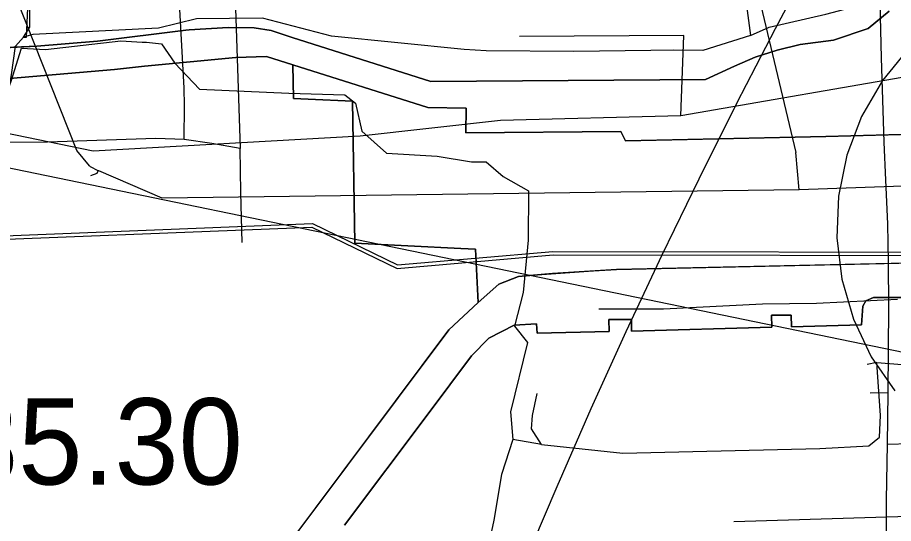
# Model space of a CAD drawing. Extents: x -690419 to -685080, y -987825 to -981190.
# Drawn here: x -687195 to -687093.5, y -985142.2 to -985083.6 of the extents above; entities that cross this region are included whole.
import ezdxf

# ---------------------------------------------------------------- set-up
doc = ezdxf.new("R2010")
doc.units = 0
for name, color, linetype in [('Archeologická naleziště (S)', 7, 'Continuous'), ('Docházková izochrona BUS (S)', 7, 'Continuous'), ('Docházková izochrona VLAK (S)', 7, 'Continuous'), ('Elektro VN 35 podzemni (S)', 7, 'Continuous'), ('Intravilan (S)', 7, 'Continuous'), ('Kanalizace stoka bez rozlišení (S)', 7, 'Continuous'), ('OP elektro VN (S)', 7, 'Continuous'), ('Plochy bydlení hromadné BH (S)', 7, 'Continuous'), ('Plochy občanské vybavení veřejné OV (S)', 7, 'Continuous'), ('Plochy veřejná prostranství všeobecná PU (S)', 7, 'Continuous'), ('Regulační bloky STABILIZOVANÉ (S)', 7, 'Continuous'), ('Regulační kódy STABILIZOVANÉ (S)', 7, 'Continuous'), ('Spoje - komunikační vedení bez rozlišení provozovanál (S)', 7, 'Continuous'), ('Teplovod (S)', 7, 'Continuous'), ('Vodovodní řady (S)', 7, 'Continuous')]:
    doc.layers.add(name, color=color, linetype=linetype)

msp = doc.modelspace()

# ---------------------------------------------------------------- linework, layer by layer
at = {"layer": 'Archeologická naleziště (S)'}
msp.add_lwpolyline([(-686825.31, -985912.25), (-687367.5, -985815.69), (-687507.69, -985728), (-687590.69, -985506.31), (-687633.94, -985128.25), (-687432.88, -985052.12), (-686833.62, -985175.75), (-686898.31, -985530.56)], close=True, dxfattribs=at)
at = {"layer": 'Docházková izochrona BUS (S)'}
msp.add_arc((-687330.82, -985198.99), 400, 36.9064, 302.1299, dxfattribs=at)
at = {"layer": 'Docházková izochrona VLAK (S)'}
msp.add_arc((-686398.38, -985456.12), 800, 77.86547, 344.11337, dxfattribs=at)
at = {"layer": 'Elektro VN 35 podzemni (S)'}
for points in [[(-687206.2, -985109.28), (-687160.84, -985107.47), (-687150.98, -985112.27), (-687132.97, -985110.7), (-687080.61, -985110.79), (-687077.25, -985107.27)], [(-687206.15, -985109.65), (-687160.92, -985107.88), (-687151.05, -985112.67), (-687132.95, -985111.1), (-687080.35, -985111.16), (-687076.92, -985107.49)]]:
    msp.add_lwpolyline(points, dxfattribs=at)
at = {"layer": 'Intravilan (S)'}
msp.add_lwpolyline([(-687088.49, -985111.98), (-687125.62, -985112.78), (-687136.95, -985113.61), (-687139.25, -985114.51), (-687141.63, -985116.62), (-687145.04, -985119.79), (-687180.15, -985166.7), (-687183.12, -985171.19), (-687186.21, -985177.33), (-687188.95, -985184.13), (-687189.57, -985184.32), (-687198.7, -985184.43)], dxfattribs=at)
at = {"layer": 'Kanalizace stoka bez rozlišení (S)'}
for points in [[(-687034.62, -985140.45), (-687025.08, -985108.63), (-687025.33, -985102.92), (-687036.54, -985098.24), (-687053.15, -985089.82), (-687089.59, -985090.03), (-687118.14, -985094.97), (-687139.05, -985095.52), (-687155.33, -985097.33), (-687186.28, -985099.09), (-687205.62, -985095.11), (-687206.05, -985071.89)], [(-687117.82, -985085.65), (-687136.84, -985085.78)], [(-687118.14, -985094.97), (-687117.82, -985085.65)], [(-687108.68, -985116.8), (-687120.17, -985117.39)], [(-687102.44, -985116.73), (-687108.68, -985116.8)], [(-687093.02, -985116.29), (-687102.44, -985116.73)], [(-687120.17, -985117.39), (-687127.65, -985117.38)], [(-687046.17, -985140.04), (-687112, -985142.06)]]:
    msp.add_lwpolyline(points, dxfattribs=at)
at = {"layer": 'OP elektro VN (S)'}
msp.add_lwpolyline([(-687091.72, -985087.13), (-687094.78, -985090.87), (-687097.19, -985095.05), (-687098.91, -985099.56), (-687099.87, -985104.29), (-687100.07, -985109.12), (-687099.48, -985113.91), (-687098.14, -985118.55), (-687096.07, -985122.91), (-687093.33, -985126.88)], dxfattribs=at)
at = {"layer": 'Plochy bydlení hromadné BH (S)'}
for points in [[(-687093.98, -985082.86), (-687096.43, -985084.86), (-687100.45, -985086.19), (-687104.32, -985086.69), (-687106.97, -985087.37), (-687109.55, -985088.16), (-687111.93, -985089.23), (-687115.3, -985090.76), (-687147.14, -985090.99), (-687163.19, -985085.88), (-687165.65, -985085.1), (-687167.59, -985084.76), (-687170.64, -985084.72), (-687175.13, -985085.01), (-687175.54, -985085.04), (-687185.77, -985086.32), (-687192.8, -985086.91), (-687199.9, -985087.23), (-687206.9, -985087.03), (-687208.74, -985085.92), (-687207.31, -985084.57), (-687205.48, -985082.16)], [(-687088.49, -985111.98), (-687125.62, -985112.78), (-687133.03, -985113.25), (-687136.95, -985113.61), (-687139.25, -985114.51), (-687141.63, -985116.62), (-687141.94, -985110.44), (-687143.64, -985110.36), (-687155.92, -985109.76), (-687156.22, -985093.26), (-687161.35, -985093.03), (-687163.03, -985092.96), (-687163.12, -985089.07), (-687147.49, -985094.03), (-687143.04, -985094.08), (-687143.07, -985096.97), (-687125.12, -985096.8), (-687124.56, -985097.88), (-687101.35, -985097.37), (-687071.03, -985096.57)], [(-687157.13, -985142.44), (-687147.44, -985129.55), (-687142.43, -985122.79), (-687140.4, -985120.77), (-687137.46, -985119.25), (-687134.88, -985119.09), (-687134.82, -985120.2), (-687126.44, -985120), (-687126.48, -985118.58), (-687123.88, -985118.59), (-687123.85, -985119.93), (-687107.6, -985119.5), (-687107.64, -985118.09), (-687105.36, -985118.1), (-687105.32, -985119.44), (-687097.21, -985119.22), (-687097.05, -985117.06), (-687096.7, -985116.43), (-687095.8, -985116.04), (-687085.54, -985116.06)]]:
    msp.add_lwpolyline(points, dxfattribs=at)
at = {"layer": 'Plochy občanské vybavení veřejné OV (S)'}
msp.add_lwpolyline([(-687195.98, -985090.64), (-687183.81, -985089.61), (-687180.34, -985089.22), (-687169.73, -985088.2), (-687166.18, -985088.1), (-687163.12, -985089.07), (-687163.03, -985092.96), (-687161.35, -985093.03), (-687156.22, -985093.26), (-687155.92, -985109.76), (-687143.64, -985110.36), (-687141.94, -985110.44), (-687141.63, -985116.62), (-687145.04, -985119.79), (-687180.15, -985166.7), (-687183.12, -985171.19), (-687186.21, -985177.33), (-687188.95, -985184.13), (-687189.57, -985184.32), (-687198.7, -985184.43)], dxfattribs=at)
at = {"layer": 'Plochy veřejná prostranství všeobecná PU (S)'}
for p, q in [((-687096.43, -985084.86), (-687093.98, -985082.86)), ((-687185.77, -985086.32), (-687175.54, -985085.04)), ((-687175.54, -985085.04), (-687175.13, -985085.01)), ((-687175.13, -985085.01), (-687170.64, -985084.72)), ((-687170.64, -985084.72), (-687167.59, -985084.76)), ((-687167.59, -985084.76), (-687165.65, -985085.1)), ((-687165.65, -985085.1), (-687163.19, -985085.88)), ((-687100.45, -985086.19), (-687096.43, -985084.86)), ((-687192.8, -985086.91), (-687185.77, -985086.32)), ((-687163.19, -985085.88), (-687147.14, -985090.99)), ((-687104.32, -985086.69), (-687100.45, -985086.19)), ((-687199.9, -985087.23), (-687192.8, -985086.91)), ((-687106.97, -985087.37), (-687104.32, -985086.69)), ((-687169.73, -985088.2), (-687180.34, -985089.22)), ((-687166.18, -985088.1), (-687169.73, -985088.2)), ((-687163.12, -985089.07), (-687166.18, -985088.1)), ((-687111.93, -985089.23), (-687109.55, -985088.16)), ((-687109.55, -985088.16), (-687106.97, -985087.37)), ((-687180.34, -985089.22), (-687183.81, -985089.61)), ((-687147.49, -985094.03), (-687163.12, -985089.07)), ((-687115.3, -985090.76), (-687111.93, -985089.23)), ((-687183.81, -985089.61), (-687195.98, -985090.64)), ((-687147.14, -985090.99), (-687115.3, -985090.76)), ((-687143.04, -985094.08), (-687147.49, -985094.03)), ((-687143.07, -985096.97), (-687143.04, -985094.08)), ((-687125.12, -985096.8), (-687143.07, -985096.97)), ((-687124.56, -985097.88), (-687125.12, -985096.8)), ((-687101.35, -985097.37), (-687119.12, -985097.76)), ((-687071.03, -985096.57), (-687101.35, -985097.37)), ((-687119.12, -985097.76), (-687124.56, -985097.88)), ((-687125.62, -985112.78), (-687088.49, -985111.98)), ((-687139.25, -985114.51), (-687136.95, -985113.61)), ((-687136.95, -985113.61), (-687133.03, -985113.25)), ((-687133.03, -985113.25), (-687132.3, -985113.2)), ((-687132.3, -985113.2), (-687125.62, -985112.78)), ((-687141.63, -985116.62), (-687139.25, -985114.51)), ((-687145.04, -985119.79), (-687141.63, -985116.62)), ((-687096.7, -985116.43), (-687097.05, -985117.06)), ((-687095.8, -985116.04), (-687096.7, -985116.43)), ((-687085.54, -985116.06), (-687095.8, -985116.04)), ((-687097.05, -985117.06), (-687097.21, -985119.22)), ((-687123.88, -985118.59), (-687126.48, -985118.58)), ((-687126.48, -985118.58), (-687126.44, -985120)), ((-687123.85, -985119.93), (-687123.88, -985118.59)), ((-687105.36, -985118.1), (-687107.64, -985118.09)), ((-687107.64, -985118.09), (-687107.6, -985119.5)), ((-687105.32, -985119.44), (-687105.36, -985118.1)), ((-687180.15, -985166.7), (-687145.04, -985119.79)), ((-687137.46, -985119.25), (-687140.4, -985120.77)), ((-687134.88, -985119.09), (-687137.46, -985119.25)), ((-687134.82, -985120.2), (-687134.88, -985119.09)), ((-687107.6, -985119.5), (-687123.85, -985119.93)), ((-687097.21, -985119.22), (-687105.32, -985119.44)), ((-687140.4, -985120.77), (-687142.43, -985122.79)), ((-687126.44, -985120), (-687134.82, -985120.2)), ((-687142.43, -985122.79), (-687147.44, -985129.55)), ((-687147.44, -985129.55), (-687157.13, -985142.44))]:
    msp.add_line(p, q, dxfattribs=at)
at = {"layer": 'Regulační bloky STABILIZOVANÉ (S)'}
for p, q in [((-687096.43, -985084.86), (-687093.98, -985082.86)), ((-687185.77, -985086.32), (-687175.54, -985085.04)), ((-687175.54, -985085.04), (-687175.13, -985085.01)), ((-687175.13, -985085.01), (-687170.64, -985084.72)), ((-687170.64, -985084.72), (-687167.59, -985084.76)), ((-687167.59, -985084.76), (-687165.65, -985085.1)), ((-687165.65, -985085.1), (-687163.19, -985085.88)), ((-687100.45, -985086.19), (-687096.43, -985084.86)), ((-687192.8, -985086.91), (-687185.77, -985086.32)), ((-687163.19, -985085.88), (-687147.14, -985090.99)), ((-687104.32, -985086.69), (-687100.45, -985086.19)), ((-687199.9, -985087.23), (-687192.8, -985086.91)), ((-687106.97, -985087.37), (-687104.32, -985086.69)), ((-687169.73, -985088.2), (-687180.34, -985089.22)), ((-687166.18, -985088.1), (-687169.73, -985088.2)), ((-687163.12, -985089.07), (-687166.18, -985088.1)), ((-687111.93, -985089.23), (-687109.55, -985088.16)), ((-687109.55, -985088.16), (-687106.97, -985087.37)), ((-687180.34, -985089.22), (-687183.81, -985089.61)), ((-687147.49, -985094.03), (-687163.12, -985089.07)), ((-687115.3, -985090.76), (-687111.93, -985089.23)), ((-687183.81, -985089.61), (-687195.98, -985090.64)), ((-687147.14, -985090.99), (-687115.3, -985090.76)), ((-687143.04, -985094.08), (-687147.49, -985094.03)), ((-687143.07, -985096.97), (-687143.04, -985094.08)), ((-687125.12, -985096.8), (-687143.07, -985096.97)), ((-687124.56, -985097.88), (-687125.12, -985096.8)), ((-687101.35, -985097.37), (-687119.12, -985097.76)), ((-687071.03, -985096.57), (-687101.35, -985097.37)), ((-687119.12, -985097.76), (-687124.56, -985097.88)), ((-687125.62, -985112.78), (-687088.49, -985111.98)), ((-687139.25, -985114.51), (-687136.95, -985113.61)), ((-687136.95, -985113.61), (-687133.03, -985113.25)), ((-687133.03, -985113.25), (-687132.3, -985113.2)), ((-687132.3, -985113.2), (-687125.62, -985112.78)), ((-687141.63, -985116.62), (-687139.25, -985114.51)), ((-687145.04, -985119.79), (-687141.63, -985116.62)), ((-687096.7, -985116.43), (-687097.05, -985117.06)), ((-687095.8, -985116.04), (-687096.7, -985116.43)), ((-687085.54, -985116.06), (-687095.8, -985116.04)), ((-687097.05, -985117.06), (-687097.21, -985119.22)), ((-687123.88, -985118.59), (-687126.48, -985118.58)), ((-687126.48, -985118.58), (-687126.44, -985120)), ((-687123.85, -985119.93), (-687123.88, -985118.59)), ((-687105.36, -985118.1), (-687107.64, -985118.09)), ((-687107.64, -985118.09), (-687107.6, -985119.5)), ((-687105.32, -985119.44), (-687105.36, -985118.1)), ((-687180.15, -985166.7), (-687145.04, -985119.79)), ((-687137.46, -985119.25), (-687140.4, -985120.77)), ((-687134.88, -985119.09), (-687137.46, -985119.25)), ((-687134.82, -985120.2), (-687134.88, -985119.09)), ((-687107.6, -985119.5), (-687123.85, -985119.93)), ((-687097.21, -985119.22), (-687105.32, -985119.44)), ((-687140.4, -985120.77), (-687142.43, -985122.79)), ((-687126.44, -985120), (-687134.82, -985120.2)), ((-687142.43, -985122.79), (-687147.44, -985129.55)), ((-687147.44, -985129.55), (-687157.13, -985142.44))]:
    msp.add_line(p, q, dxfattribs=at)
for points in [[(-687093.98, -985082.86), (-687096.43, -985084.86), (-687100.45, -985086.19), (-687104.32, -985086.69), (-687106.97, -985087.37), (-687109.55, -985088.16), (-687111.93, -985089.23), (-687115.3, -985090.76), (-687147.14, -985090.99), (-687163.19, -985085.88), (-687165.65, -985085.1), (-687167.59, -985084.76), (-687170.64, -985084.72), (-687175.13, -985085.01), (-687175.54, -985085.04), (-687185.77, -985086.32), (-687192.8, -985086.91), (-687199.9, -985087.23), (-687206.9, -985087.03), (-687208.74, -985085.92), (-687207.31, -985084.57), (-687205.48, -985082.16)], [(-687195.98, -985090.64), (-687183.81, -985089.61), (-687180.34, -985089.22), (-687169.73, -985088.2), (-687166.18, -985088.1), (-687163.12, -985089.07), (-687163.03, -985092.96), (-687161.35, -985093.03), (-687156.22, -985093.26), (-687155.92, -985109.76), (-687143.64, -985110.36), (-687141.94, -985110.44), (-687141.63, -985116.62), (-687145.04, -985119.79), (-687180.15, -985166.7), (-687183.12, -985171.19), (-687186.21, -985177.33), (-687188.95, -985184.13), (-687189.57, -985184.32), (-687198.7, -985184.43)], [(-687088.49, -985111.98), (-687125.62, -985112.78), (-687133.03, -985113.25), (-687136.95, -985113.61), (-687139.25, -985114.51), (-687141.63, -985116.62), (-687141.94, -985110.44), (-687143.64, -985110.36), (-687155.92, -985109.76), (-687156.22, -985093.26), (-687161.35, -985093.03), (-687163.03, -985092.96), (-687163.12, -985089.07), (-687147.49, -985094.03), (-687143.04, -985094.08), (-687143.07, -985096.97), (-687125.12, -985096.8), (-687124.56, -985097.88), (-687101.35, -985097.37), (-687071.03, -985096.57)], [(-687157.13, -985142.44), (-687147.44, -985129.55), (-687142.43, -985122.79), (-687140.4, -985120.77), (-687137.46, -985119.25), (-687134.88, -985119.09), (-687134.82, -985120.2), (-687126.44, -985120), (-687126.48, -985118.58), (-687123.88, -985118.59), (-687123.85, -985119.93), (-687107.6, -985119.5), (-687107.64, -985118.09), (-687105.36, -985118.1), (-687105.32, -985119.44), (-687097.21, -985119.22), (-687097.05, -985117.06), (-687096.7, -985116.43), (-687095.8, -985116.04), (-687085.54, -985116.06)]]:
    msp.add_lwpolyline(points, dxfattribs=at)
at = {"layer": 'Spoje - komunikační vedení bez rozlišení provozovanál (S)'}
for points in [[(-687194.34, -985085.84), (-687193.62, -985084.7), (-687193.59, -985076.61), (-687193.29, -985073.89)], [(-687193.99, -985085.84), (-687193.57, -985076.58), (-687193.29, -985073.69)], [(-687107.91, -985084.68), (-687101.34, -985083.21), (-687092.52, -985080.84), (-687085.27, -985080.84), (-687073.88, -985080.64), (-687056.47, -985080.16), (-687053.57, -985079.94), (-687052.35, -985079.91)], [(-687110.6, -985081.6), (-687110.06, -985085.67)], [(-687110.06, -985085.67), (-687115.59, -985087.4), (-687118.96, -985087.38), (-687121.64, -985087.42), (-687130.54, -985087.52), (-687140.72, -985087.45), (-687143.28, -985087.29), (-687158.66, -985085.75), (-687166.65, -985083.64), (-687174.3, -985083.73), (-687178.69, -985084.81), (-687193.26, -985085.53), (-687194.34, -985085.84)], [(-687110.06, -985085.67), (-687107.91, -985084.68)], [(-687195.97, -985091.52), (-687195.73, -985090.22), (-687195.27, -985086.92), (-687194.34, -985085.84)], [(-687195.97, -985091.52), (-687195.78, -985090.95), (-687194.58, -985087.15), (-687191.79, -985087.27), (-687183.07, -985086.29), (-687180.59, -985086.44)], [(-687194.34, -985085.85), (-687193.99, -985085.84)], [(-687180.59, -985086.44), (-687180.09, -985086.44)], [(-687180.09, -985086.44), (-687178.35, -985086.63), (-687176.82, -985088.87), (-687173.95, -985091.89), (-687163.6, -985092.37), (-687157.09, -985092.55), (-687155.86, -985093.5), (-687155.12, -985096.74), (-687152.26, -985099.3), (-687146.41, -985099.64), (-687142.4, -985100.33)], [(-687142.4, -985100.33), (-687140.71, -985100.32), (-687138.75, -985102.02), (-687135.79, -985103.67), (-687135.84, -985109.39), (-687136.42, -985115.45), (-687137.43, -985119.37), (-687135.93, -985121.28), (-687137.89, -985129.29), (-687137.62, -985132.53)], [(-687134.29, -985133.09), (-687124.87, -985134.09), (-687116.77, -985133.89), (-687102.05, -985133.55), (-687096.35, -985133.23), (-687095.11, -985132.25), (-687095.02, -985129.72), (-687095.43, -985123.6)], [(-687095.43, -985123.6), (-687096.55, -985123.8)], [(-687095.43, -985123.6), (-687091.02, -985123.94), (-687084.93, -985124.91), (-687081.12, -985126.1), (-687081.22, -985130.98)], [(-687134.29, -985133.09), (-687135.45, -985131.28), (-687135.34, -985129.74), (-687134.81, -985127.18)], [(-687137.62, -985132.53), (-687138.92, -985136.56), (-687139.82, -985141.88), (-687140.38, -985144.42)], [(-687134.29, -985133.09), (-687137.62, -985132.53)]]:
    msp.add_lwpolyline(points, dxfattribs=at)
at = {"layer": 'Teplovod (S)'}
for points in [[(-687110.96, -985162.51), (-687094.43, -985147.69), (-687094.31, -985142.23), (-687094.31, -985139.51), (-687094.18, -985133.04), (-687094.13, -985127.11), (-687094.04, -985117.12), (-687094.08, -985112), (-687094.15, -985107.49), (-687094.37, -985102.43), (-687094.59, -985098.05), (-687094.89, -985088.24), (-687095.03, -985081.85), (-687095.17, -985075.36), (-687095.22, -985072.19)], [(-687168.99, -985109.65), (-687169.14, -985103.87), (-687169.24, -985098.76), (-687172.51, -985098.17), (-687175.72, -985097.73), (-687175.7, -985093.8), (-687175.74, -985091.77), (-687176.27, -985081.91), (-687176.2, -985081.22), (-687173.44, -985081.22), (-687169.83, -985081.31), (-687157.95, -985081.48)], [(-687169.83, -985081.31), (-687169.24, -985098.76)], [(-687175.72, -985097.73), (-687178.99, -985097.59), (-687191.57, -985098.02), (-687198.1, -985098.08), (-687198.78, -985098.18), (-687199.21, -985098.64), (-687202.83, -985102.29), (-687203.29, -985102.69), (-687203.97, -985102.72), (-687215.96, -985102.41), (-687227.68, -985102.23), (-687237.81, -985102.07), (-687239.86, -985102.04), (-687242.9, -985102.04), (-687250.27, -985101.86)], [(-687094.13, -985127.11), (-687096.2, -985127.15)], [(-687094.18, -985133.04), (-687086.43, -985132.82)]]:
    msp.add_lwpolyline(points, dxfattribs=at)
at = {"layer": 'Vodovodní řady (S)'}
for points in [[(-687185.69, -985101.34), (-687186.59, -985100.88), (-687186.68, -985100.79), (-687188.15, -985099.01), (-687196.04, -985079.09), (-687201.48, -985065.14), (-687202.08, -985046.58)], [(-687109.66, -985078.89), (-687104.81, -985099.23)], [(-687033.72, -985157.54), (-687023.26, -985122.05), (-687022.63, -985107.92), (-687046.97, -985094.07), (-687089.14, -985103.03), (-687104.42, -985103.55)], [(-687104.42, -985103.55), (-687104.81, -985099.23)], [(-687185.81, -985101.64), (-687185.69, -985101.34)], [(-687104.42, -985103.55), (-687178.28, -985104.54), (-687185.63, -985101.36), (-687185.69, -985101.34)], [(-687186.54, -985101.89), (-687185.81, -985101.64)]]:
    msp.add_lwpolyline(points, dxfattribs=at)

# ---------------------------------------------------------------- texts
at = {"layer": 'Regulační kódy STABILIZOVANÉ (S)'}
msp.add_text('OV.2.35.30', height=10, dxfattribs=at).set_placement((-687236.58, -985137.73))

doc.saveas('drawing.dxf')
